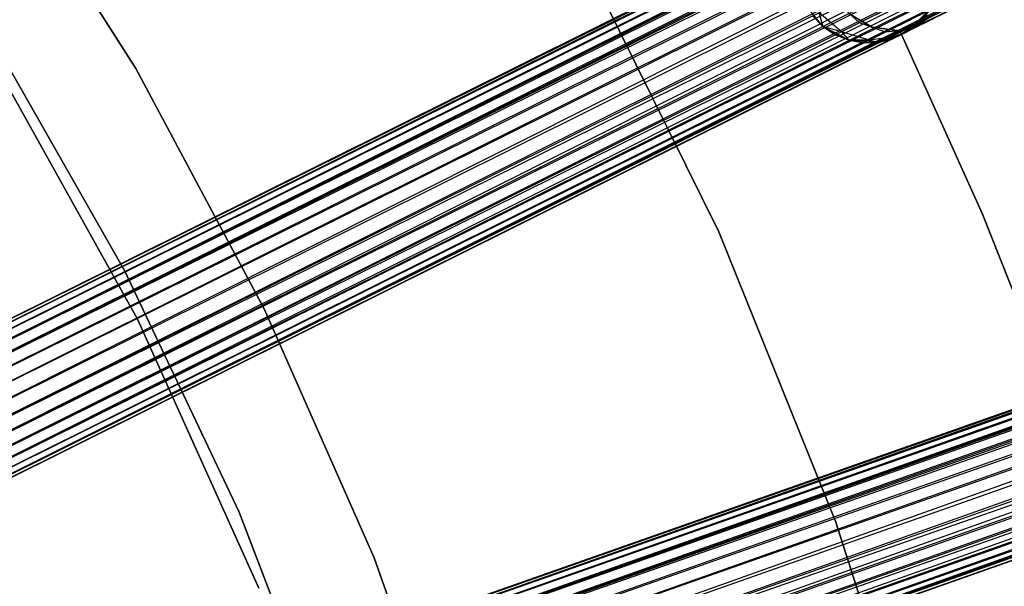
# Model space of a CAD drawing. Extents: x -189 to 189, y -189 to 189.
# Tile 497 of 591: x 42 to 56, y 18 to 26. Entities that reach past the tile are written whole.
import ezdxf

# ---------------------------------------------------------------- set-up
doc = ezdxf.new("R2010")
doc.units = 0
doc.header["$LTSCALE"] = 25.4
doc.layers.get('0').update_dxf_attribs({"linetype": 'CONTINUOUS'})

# ---------------------------------------------------------------- blocks, each defined once
blk = doc.blocks.new('CAMELEON-KENAI-C-12244_STL')
at = {"color": 0}
for p, q in [((150.385, 75.997, -9.395), (38.273, 20.172, -9.395)), ((150.385, 75.997, -9.395), (38.273, 20.172, -9.605)), ((150.385, 75.997, -9.395), (38.273, 20.172, -9.395)), ((150.385, 75.997, -9.395), (38.273, 20.172, -9.605)), ((150.385, 75.997, -9.395), (38.292, 20.133, -9.809)), ((150.385, 75.997, -9.395), (38.292, 20.133, -9.809)), ((150.404, 75.958, -9.809), (38.292, 20.133, -9.809)), ((150.404, 75.958, -9.809), (38.292, 20.133, -9.809)), ((150.404, 75.958, -9.809), (38.33, 20.057, -10)), ((150.404, 75.958, -9.809), (38.33, 20.057, -10)), ((150.404, 75.958, -9.809), (38.385, 19.947, -10.169)), ((150.404, 75.958, -9.809), (38.385, 19.947, -10.169)), ((150.442, 75.882, -9), (38.273, 20.172, -9.395)), ((150.442, 75.882, -9), (38.273, 20.172, -9.395)), ((150.442, 75.882, -9), (38.292, 20.133, -9.191)), ((150.442, 75.882, -9), (38.292, 20.133, -9.191)), ((38.33, 20.057, -9), (150.442, 75.882, -9)), ((38.33, 20.057, -9), (150.442, 75.882, -9)), ((38.385, 19.947, -8.831), (150.442, 75.882, -9)), ((38.385, 19.947, -8.831), (150.442, 75.882, -9)), ((150.497, 75.772, -10.169), (38.385, 19.947, -10.169)), ((150.497, 75.772, -10.169), (38.385, 19.947, -10.169)), ((150.497, 75.772, -10.169), (38.454, 19.808, -10.309)), ((150.497, 75.772, -10.169), (38.454, 19.808, -10.309)), ((38.385, 19.947, -8.831), (150.566, 75.633, -8.691)), ((38.385, 19.947, -8.831), (150.566, 75.633, -8.691)), ((38.454, 19.808, -8.691), (150.566, 75.633, -8.691)), ((38.454, 19.808, -8.691), (150.566, 75.633, -8.691)), ((150.647, 75.471, -10.414), (38.454, 19.808, -10.309)), ((150.647, 75.471, -10.414), (38.454, 19.808, -10.309)), ((150.647, 75.471, -10.414), (38.535, 19.646, -10.414)), ((150.647, 75.471, -10.414), (38.535, 19.646, -10.414)), ((38.623, 19.468, -10.478), (150.647, 75.471, -10.414)), ((38.623, 19.468, -10.478), (150.647, 75.471, -10.414)), ((38.716, 19.282, -10.5), (150.647, 75.471, -10.414)), ((38.716, 19.282, -10.5), (150.647, 75.471, -10.414)), ((38.454, 19.808, -8.691), (150.735, 75.293, -8.522)), ((38.454, 19.808, -8.691), (150.735, 75.293, -8.522)), ((38.535, 19.646, -8.586), (150.735, 75.293, -8.522)), ((38.535, 19.646, -8.586), (150.735, 75.293, -8.522)), ((150.735, 75.293, -8.522), (38.623, 19.468, -8.522)), ((150.735, 75.293, -8.522), (38.623, 19.468, -8.522)), ((38.716, 19.282, -8.5), (150.828, 75.107, -8.5)), ((38.716, 19.282, -8.5), (150.828, 75.107, -8.5)), ((38.716, 19.282, -10.5), (150.828, 75.107, -10.5)), ((38.716, 19.282, -10.5), (150.828, 75.107, -10.5)), ((38.809, 19.096, -10.478), (150.828, 75.107, -10.5)), ((38.809, 19.096, -10.478), (150.828, 75.107, -10.5)), ((38.897, 18.918, -10.414), (150.828, 75.107, -10.5)), ((38.897, 18.918, -10.414), (150.828, 75.107, -10.5)), ((38.809, 19.096, -8.522), (150.921, 74.921, -8.522)), ((38.809, 19.096, -8.522), (150.921, 74.921, -8.522)), ((151.009, 74.743, -10.414), (38.897, 18.918, -10.414)), ((151.009, 74.743, -10.414), (38.897, 18.918, -10.414)), ((151.009, 74.743, -10.414), (38.978, 18.756, -10.309)), ((151.009, 74.743, -10.414), (38.978, 18.756, -10.309)), ((151.009, 74.743, -10.414), (39.047, 18.617, -10.169)), ((151.009, 74.743, -10.414), (39.047, 18.617, -10.169)), ((38.809, 19.096, -8.522), (151.09, 74.581, -8.691)), ((38.809, 19.096, -8.522), (151.09, 74.581, -8.691)), ((38.897, 18.918, -8.586), (151.09, 74.581, -8.691)), ((38.897, 18.918, -8.586), (151.09, 74.581, -8.691)), ((151.09, 74.581, -8.691), (38.978, 18.756, -8.691)), ((151.09, 74.581, -8.691), (38.978, 18.756, -8.691)), ((151.159, 74.442, -10.169), (39.047, 18.617, -10.169)), ((151.159, 74.442, -10.169), (39.047, 18.617, -10.169)), ((151.159, 74.442, -10.169), (39.102, 18.507, -10)), ((151.159, 74.442, -10.169), (39.102, 18.507, -10)), ((151.159, 74.442, -10.169), (39.14, 18.43, -9.809)), ((151.159, 74.442, -10.169), (39.14, 18.43, -9.809)), ((38.978, 18.756, -8.691), (151.214, 74.332, -9)), ((38.978, 18.756, -8.691), (151.214, 74.332, -9)), ((39.047, 18.617, -8.831), (151.214, 74.332, -9)), ((39.047, 18.617, -8.831), (151.214, 74.332, -9)), ((151.214, 74.332, -9), (39.102, 18.507, -9)), ((151.214, 74.332, -9), (39.102, 18.507, -9)), ((151.214, 74.332, -9), (39.14, 18.43, -9.191)), ((151.214, 74.332, -9), (39.14, 18.43, -9.191)), ((151.252, 74.255, -9.809), (39.14, 18.43, -9.809)), ((151.252, 74.255, -9.809), (39.14, 18.43, -9.809)), ((151.271, 74.217, -9.395), (39.14, 18.43, -9.191)), ((151.271, 74.217, -9.395), (39.14, 18.43, -9.191)), ((151.252, 74.255, -9.809), (39.159, 18.392, -9.605)), ((151.252, 74.255, -9.809), (39.159, 18.392, -9.395)), ((151.252, 74.255, -9.809), (39.159, 18.392, -9.605)), ((151.252, 74.255, -9.809), (39.159, 18.392, -9.395)), ((151.271, 74.217, -9.395), (39.159, 18.392, -9.395)), ((151.271, 74.217, -9.395), (39.159, 18.392, -9.395)), ((158.585, 56.942, -9.395), (40.463, 15.318, -9.395)), ((158.585, 56.942, -9.395), (40.463, 15.318, -9.605)), ((158.585, 56.942, -9.395), (40.463, 15.318, -9.395)), ((158.585, 56.942, -9.395), (40.463, 15.318, -9.605)), ((158.585, 56.942, -9.395), (40.477, 15.277, -9.809)), ((158.585, 56.942, -9.395), (40.477, 15.277, -9.809)), ((158.599, 56.901, -9.809), (40.477, 15.277, -9.809)), ((158.599, 56.901, -9.809), (40.477, 15.277, -9.809)), ((158.599, 56.901, -9.809), (40.505, 15.197, -10)), ((158.599, 56.901, -9.809), (40.505, 15.197, -10)), ((158.599, 56.901, -9.809), (40.546, 15.081, -10.169)), ((158.599, 56.901, -9.809), (40.546, 15.081, -10.169)), ((158.627, 56.821, -9), (40.463, 15.318, -9.395)), ((158.627, 56.821, -9), (40.463, 15.318, -9.395)), ((158.627, 56.821, -9), (40.477, 15.277, -9.191)), ((158.627, 56.821, -9), (40.477, 15.277, -9.191)), ((40.505, 15.197, -9), (158.627, 56.821, -9)), ((40.505, 15.197, -9), (158.627, 56.821, -9)), ((40.546, 15.081, -8.831), (158.627, 56.821, -9)), ((40.546, 15.081, -8.831), (158.627, 56.821, -9)), ((158.668, 56.705, -10.169), (40.546, 15.081, -10.169)), ((158.668, 56.705, -10.169), (40.546, 15.081, -10.169)), ((158.668, 56.705, -10.169), (40.598, 14.934, -10.309)), ((158.668, 56.705, -10.169), (40.598, 14.934, -10.309)), ((40.546, 15.081, -8.831), (158.72, 56.559, -8.691)), ((40.546, 15.081, -8.831), (158.72, 56.559, -8.691)), ((40.598, 14.934, -8.691), (158.72, 56.559, -8.691)), ((40.598, 14.934, -8.691), (158.72, 56.559, -8.691)), ((158.78, 56.388, -10.414), (40.598, 14.934, -10.309)), ((158.78, 56.388, -10.414), (40.598, 14.934, -10.309)), ((158.78, 56.388, -10.414), (40.658, 14.763, -10.414)), ((158.78, 56.388, -10.414), (40.658, 14.763, -10.414)), ((40.724, 14.576, -10.478), (158.78, 56.388, -10.414)), ((40.724, 14.576, -10.478), (158.78, 56.388, -10.414)), ((40.793, 14.38, -10.5), (158.78, 56.388, -10.414)), ((40.793, 14.38, -10.5), (158.78, 56.388, -10.414)), ((40.598, 14.934, -8.691), (158.846, 56.2, -8.522)), ((40.598, 14.934, -8.691), (158.846, 56.2, -8.522)), ((40.658, 14.763, -8.586), (158.846, 56.2, -8.522)), ((40.658, 14.763, -8.586), (158.846, 56.2, -8.522)), ((158.846, 56.2, -8.522), (40.724, 14.576, -8.522)), ((158.846, 56.2, -8.522), (40.724, 14.576, -8.522)), ((40.793, 14.38, -8.5), (158.915, 56.004, -8.5)), ((40.793, 14.38, -8.5), (158.915, 56.004, -8.5)), ((40.793, 14.38, -10.5), (158.915, 56.004, -10.5)), ((40.793, 14.38, -10.5), (158.915, 56.004, -10.5)), ((40.862, 14.184, -10.478), (158.915, 56.004, -10.5)), ((40.862, 14.184, -10.478), (158.915, 56.004, -10.5)), ((40.928, 13.996, -10.414), (158.915, 56.004, -10.5)), ((40.928, 13.996, -10.414), (158.915, 56.004, -10.5)), ((40.862, 14.184, -8.522), (158.984, 55.808, -8.522)), ((40.862, 14.184, -8.522), (158.984, 55.808, -8.522)), ((159.05, 55.621, -10.414), (40.928, 13.996, -10.414)), ((159.05, 55.621, -10.414), (40.928, 13.996, -10.414)), ((159.05, 55.621, -10.414), (40.988, 13.825, -10.309)), ((159.05, 55.621, -10.414), (40.988, 13.825, -10.309)), ((159.05, 55.621, -10.414), (41.04, 13.679, -10.169)), ((159.05, 55.621, -10.414), (41.04, 13.679, -10.169)), ((40.862, 14.184, -8.522), (159.111, 55.45, -8.691)), ((40.862, 14.184, -8.522), (159.111, 55.45, -8.691)), ((40.928, 13.996, -8.586), (159.111, 55.45, -8.691)), ((40.928, 13.996, -8.586), (159.111, 55.45, -8.691)), ((159.111, 55.45, -8.691), (40.988, 13.825, -8.691)), ((159.111, 55.45, -8.691), (40.988, 13.825, -8.691)), ((159.162, 55.303, -10.169), (41.04, 13.679, -10.169)), ((159.162, 55.303, -10.169), (41.04, 13.679, -10.169)), ((159.162, 55.303, -10.169), (41.081, 13.563, -10)), ((159.162, 55.303, -10.169), (41.081, 13.563, -10)), ((159.162, 55.303, -10.169), (41.109, 13.483, -9.809)), ((159.162, 55.303, -10.169), (41.109, 13.483, -9.809)), ((40.988, 13.825, -8.691), (159.203, 55.188, -9)), ((40.988, 13.825, -8.691), (159.203, 55.188, -9)), ((41.04, 13.679, -8.831), (159.203, 55.188, -9)), ((41.04, 13.679, -8.831), (159.203, 55.188, -9)), ((159.203, 55.188, -9), (41.081, 13.563, -9)), ((159.203, 55.188, -9), (41.081, 13.563, -9)), ((159.203, 55.188, -9), (41.109, 13.483, -9.191)), ((159.203, 55.188, -9), (41.109, 13.483, -9.191)), ((159.231, 55.107, -9.809), (41.109, 13.483, -9.809)), ((159.231, 55.107, -9.809), (41.109, 13.483, -9.809)), ((159.246, 55.066, -9.395), (41.109, 13.483, -9.191)), ((159.246, 55.066, -9.395), (41.109, 13.483, -9.191)), ((159.231, 55.107, -9.809), (41.124, 13.442, -9.605)), ((159.231, 55.107, -9.809), (41.124, 13.442, -9.395)), ((159.231, 55.107, -9.809), (41.124, 13.442, -9.605)), ((159.231, 55.107, -9.809), (41.124, 13.442, -9.395)), ((159.246, 55.066, -9.395), (41.124, 13.442, -9.395)), ((159.246, 55.066, -9.395), (41.124, 13.442, -9.395)), ((41.861, 28.797, -167), (43.896, 25.589, -167)), ((43.896, 25.589, -160.5), (41.861, 28.797, -160.5)), ((41.861, 28.797, -167), (43.896, 25.589, -167)), ((43.896, 25.589, -160.5), (41.861, 28.797, -160.5)), ((52.028, 23.311, -167), (50.091, 27.224, -167)), ((50.091, 27.224, -165), (52.028, 23.311, -165)), ((50.091, 27.224, -165), (52.028, 23.311, -165)), ((52.028, 23.311, -167), (50.091, 27.224, -167)), ((53.476, 26.177, -167), (53.218, 26.503, -167)), ((53.476, 26.177, -167), (53.218, 26.503, -167)), ((53.988, 26.229, -160.095), (53.687, 26.504, -160.011)), ((53.988, 26.229, -160.095), (53.687, 26.504, -160.011)), ((55.084, 26.602, -161.156), (54.865, 26.261, -161.062)), ((55.084, 26.602, -161.156), (54.865, 26.261, -161.062)), ((53.736, 26.104, -160.773), (53.421, 26.372, -160.729)), ((53.421, 26.372, -160.729), (53.476, 26.177, -161.5)), ((53.421, 26.372, -160.729), (53.476, 26.177, -161.5)), ((53.736, 26.104, -160.773), (53.421, 26.372, -160.729)), ((54.387, 26.428, -159.514), (53.988, 26.229, -160.095)), ((54.387, 26.428, -159.514), (53.988, 26.229, -160.095)), ((54.947, 26.396, -167), (54.65, 26.105, -167)), ((54.947, 26.396, -167), (54.65, 26.105, -167)), ((54.813, 26.235, -161.5), (54.947, 26.396, -161.5)), ((54.947, 26.396, -167), (54.813, 26.235, -161.5)), ((54.813, 26.235, -161.5), (54.947, 26.396, -161.5)), ((54.947, 26.396, -167), (54.813, 26.235, -161.5)), ((54.865, 26.261, -161.062), (54.947, 26.396, -161.5)), ((54.865, 26.261, -161.062), (54.947, 26.396, -161.5)), ((53.33, 26.326, -161.5), (53.476, 26.177, -161.5)), ((53.476, 26.177, -167), (53.33, 26.326, -161.5)), ((53.33, 26.326, -161.5), (53.476, 26.177, -161.5)), ((53.476, 26.177, -167), (53.33, 26.326, -161.5)), ((53.988, 26.229, -160.095), (53.736, 26.104, -160.773)), ((53.988, 26.229, -160.095), (53.736, 26.104, -160.773)), ((53.828, 26.361, -165), (54.164, 26.167, -165)), ((54.164, 26.167, -167), (53.828, 26.361, -167)), ((54.164, 26.167, -167), (53.828, 26.361, -167)), ((53.828, 26.361, -165), (54.164, 26.167, -165)), ((54.351, 26.1, -160.25), (53.988, 26.229, -160.095)), ((54.351, 26.1, -160.25), (53.988, 26.229, -160.095)), ((54.707, 26.277, -159.732), (54.351, 26.1, -160.25)), ((54.707, 26.277, -159.732), (54.351, 26.1, -160.25)), ((54.865, 26.261, -161.062), (54.527, 26.044, -160.955)), ((54.865, 26.261, -161.062), (54.527, 26.044, -160.955)), ((54.865, 26.261, -161.062), (54.65, 26.105, -161.5)), ((54.865, 26.261, -161.062), (54.65, 26.105, -161.5)), ((54.65, 26.105, -161.5), (54.813, 26.235, -161.5)), ((54.813, 26.235, -161.5), (54.65, 26.105, -167)), ((54.813, 26.235, -161.5), (54.65, 26.105, -167)), ((54.65, 26.105, -161.5), (54.813, 26.235, -161.5)), ((55.016, 26.336, -160.655), (54.715, 26.137, -160.448)), ((55.016, 26.336, -160.655), (54.715, 26.137, -160.448)), ((55.014, 26.286, -160.012), (54.715, 26.137, -160.448)), ((55.014, 26.286, -160.012), (54.715, 26.137, -160.448)), ((54.865, 26.261, -161.062), (54.813, 26.235, -161.5)), ((54.865, 26.261, -161.062), (54.813, 26.235, -161.5)), ((55.016, 26.336, -160.655), (54.865, 26.261, -161.062)), ((55.016, 26.336, -160.655), (54.865, 26.261, -161.062)), ((53.845, 25.985, -167), (53.476, 26.177, -167)), ((53.736, 26.104, -160.773), (53.476, 26.177, -161.5)), ((53.476, 26.177, -161.5), (53.651, 26.062, -161.5)), ((53.736, 26.104, -160.773), (53.476, 26.177, -161.5)), ((53.651, 26.062, -161.5), (53.476, 26.177, -167)), ((53.845, 25.985, -167), (53.476, 26.177, -167)), ((53.651, 26.062, -161.5), (53.476, 26.177, -167)), ((53.476, 26.177, -161.5), (53.651, 26.062, -161.5)), ((53.476, 26.177, -161.5), (53.476, 26.177, -167)), ((53.476, 26.177, -161.5), (53.476, 26.177, -167)), ((53.736, 26.104, -160.773), (53.651, 26.062, -161.5)), ((53.736, 26.104, -160.773), (53.651, 26.062, -161.5)), ((54.128, 25.988, -160.853), (53.736, 26.104, -160.773)), ((53.736, 26.104, -160.773), (53.845, 25.985, -161.5)), ((53.736, 26.104, -160.773), (53.845, 25.985, -161.5)), ((54.128, 25.988, -160.853), (53.736, 26.104, -160.773)), ((54.351, 26.1, -160.25), (54.128, 25.988, -160.853)), ((54.351, 26.1, -160.25), (54.128, 25.988, -160.853)), ((54.164, 26.167, -165), (54.164, 26.167, -167)), ((54.164, 26.167, -165), (54.164, 26.167, -167)), ((54.164, 26.167, -165), (54.548, 26.116, -165)), ((54.548, 26.116, -167), (54.164, 26.167, -167)), ((54.548, 26.116, -167), (54.164, 26.167, -167)), ((54.164, 26.167, -165), (54.548, 26.116, -165)), ((54.65, 26.105, -167), (54.26, 25.959, -167)), ((54.65, 26.105, -167), (54.26, 25.959, -167)), ((54.715, 26.137, -160.448), (54.351, 26.1, -160.25)), ((54.715, 26.137, -160.448), (54.351, 26.1, -160.25)), ((54.65, 26.105, -167), (54.463, 26.012, -161.5)), ((54.65, 26.105, -167), (54.463, 26.012, -161.5)), ((54.715, 26.137, -160.448), (54.527, 26.044, -160.955)), ((54.715, 26.137, -160.448), (54.527, 26.044, -160.955)), ((54.527, 26.044, -160.955), (54.65, 26.105, -161.5)), ((54.527, 26.044, -160.955), (54.65, 26.105, -161.5)), ((54.548, 26.116, -165), (54.548, 26.116, -167)), ((54.548, 26.116, -165), (55.701, 23.56, -165)), ((55.701, 23.56, -167), (54.548, 26.116, -167)), ((54.548, 26.116, -165), (54.548, 26.116, -167)), ((55.701, 23.56, -167), (54.548, 26.116, -167)), ((54.548, 26.116, -165), (55.701, 23.56, -165)), ((54.65, 26.105, -161.5), (54.65, 26.105, -167)), ((54.65, 26.105, -161.5), (54.65, 26.105, -167)), ((43.738, 22.772, -167), (41.89, 26.013, -167)), ((41.89, 26.013, -160.5), (43.738, 22.772, -160.5)), ((41.89, 26.013, -160.5), (43.738, 22.772, -160.5)), ((43.738, 22.772, -167), (41.89, 26.013, -167)), ((53.651, 26.062, -161.5), (53.845, 25.985, -161.5)), ((53.845, 25.985, -167), (53.651, 26.062, -161.5)), ((53.651, 26.062, -161.5), (53.845, 25.985, -161.5)), ((53.845, 25.985, -167), (53.651, 26.062, -161.5)), ((54.128, 25.988, -160.853), (53.845, 25.985, -161.5)), ((54.128, 25.988, -160.853), (53.845, 25.985, -161.5)), ((54.26, 25.959, -167), (53.845, 25.985, -167)), ((53.845, 25.985, -161.5), (54.051, 25.95, -161.5)), ((54.051, 25.95, -161.5), (53.845, 25.985, -167)), ((54.26, 25.959, -167), (53.845, 25.985, -167)), ((54.051, 25.95, -161.5), (53.845, 25.985, -167)), ((53.845, 25.985, -161.5), (54.051, 25.95, -161.5)), ((53.845, 25.985, -161.5), (53.845, 25.985, -167)), ((53.845, 25.985, -161.5), (53.845, 25.985, -167)), ((54.128, 25.988, -160.853), (54.051, 25.95, -161.5)), ((54.128, 25.988, -160.853), (54.051, 25.95, -161.5)), ((54.051, 25.95, -161.5), (54.26, 25.959, -161.5)), ((54.26, 25.959, -167), (54.051, 25.95, -161.5)), ((54.051, 25.95, -161.5), (54.26, 25.959, -161.5)), ((54.26, 25.959, -167), (54.051, 25.95, -161.5)), ((54.527, 26.044, -160.955), (54.128, 25.988, -160.853)), ((54.527, 26.044, -160.955), (54.128, 25.988, -160.853)), ((54.128, 25.988, -160.853), (54.26, 25.959, -161.5)), ((54.128, 25.988, -160.853), (54.26, 25.959, -161.5)), ((54.527, 26.044, -160.955), (54.26, 25.959, -161.5)), ((54.527, 26.044, -160.955), (54.26, 25.959, -161.5)), ((54.26, 25.959, -161.5), (54.463, 26.012, -161.5)), ((54.463, 26.012, -161.5), (54.26, 25.959, -167)), ((54.463, 26.012, -161.5), (54.26, 25.959, -167)), ((54.26, 25.959, -161.5), (54.463, 26.012, -161.5)), ((54.26, 25.959, -161.5), (54.26, 25.959, -167)), ((54.26, 25.959, -161.5), (54.26, 25.959, -167)), ((54.527, 26.044, -160.955), (54.463, 26.012, -161.5)), ((54.527, 26.044, -160.955), (54.463, 26.012, -161.5)), ((41.914, 25.688, -167), (43.917, 22.092, -167)), ((43.917, 22.092, -168), (41.914, 25.688, -168)), ((43.917, 22.092, -168), (41.914, 25.688, -168)), ((41.914, 25.688, -167), (43.917, 22.092, -167)), ((43.896, 25.589, -167), (45.686, 22.238, -167)), ((45.686, 22.238, -160.5), (43.896, 25.589, -160.5)), ((43.896, 25.589, -167), (45.686, 22.238, -167)), ((43.896, 25.589, -167), (43.896, 25.589, -160.5)), ((45.686, 22.238, -160.5), (43.896, 25.589, -160.5)), ((43.896, 25.589, -167), (43.896, 25.589, -160.5)), ((55.701, 23.56, -165), (55.701, 23.56, -167)), ((55.701, 23.56, -165), (56.733, 20.953, -165)), ((56.733, 20.953, -167), (55.701, 23.56, -167)), ((55.701, 23.56, -165), (55.701, 23.56, -167)), ((56.733, 20.953, -167), (55.701, 23.56, -167)), ((55.701, 23.56, -165), (56.733, 20.953, -165)), ((53.66, 19.261, -167), (52.028, 23.311, -167)), ((52.028, 23.311, -165), (53.66, 19.261, -165)), ((52.028, 23.311, -165), (53.66, 19.261, -165)), ((52.028, 23.311, -165), (52.028, 23.311, -167)), ((53.66, 19.261, -167), (52.028, 23.311, -167)), ((52.028, 23.311, -165), (52.028, 23.311, -167)), ((45.335, 19.4, -167), (43.738, 22.772, -167)), ((43.738, 22.772, -160.5), (45.335, 19.4, -160.5)), ((43.738, 22.772, -160.5), (45.335, 19.4, -160.5)), ((43.738, 22.772, -160.5), (43.738, 22.772, -167)), ((45.335, 19.4, -167), (43.738, 22.772, -167)), ((43.738, 22.772, -160.5), (43.738, 22.772, -167)), ((45.686, 22.238, -167), (47.221, 18.763, -167)), ((47.221, 18.763, -160.5), (45.686, 22.238, -160.5)), ((45.686, 22.238, -167), (47.221, 18.763, -167)), ((45.686, 22.238, -167), (45.686, 22.238, -160.5)), ((47.221, 18.763, -160.5), (45.686, 22.238, -160.5)), ((45.686, 22.238, -167), (45.686, 22.238, -160.5)), ((43.917, 22.092, -167), (45.613, 18.341, -167)), ((45.613, 18.341, -168), (43.917, 22.092, -168)), ((43.917, 22.092, -168), (43.917, 22.092, -167)), ((43.917, 22.092, -168), (43.917, 22.092, -167)), ((45.613, 18.341, -168), (43.917, 22.092, -168)), ((43.917, 22.092, -167), (45.613, 18.341, -167)), ((46.673, 15.917, -167), (45.335, 19.4, -167)), ((45.335, 19.4, -160.5), (46.673, 15.917, -160.5)), ((45.335, 19.4, -160.5), (46.673, 15.917, -160.5)), ((45.335, 19.4, -160.5), (45.335, 19.4, -167)), ((46.673, 15.917, -167), (45.335, 19.4, -167)), ((45.335, 19.4, -160.5), (45.335, 19.4, -167)), ((54.978, 15.098, -167), (53.66, 19.261, -167)), ((53.66, 19.261, -165), (54.978, 15.098, -165)), ((53.66, 19.261, -165), (54.978, 15.098, -165)), ((53.66, 19.261, -165), (53.66, 19.261, -167)), ((54.978, 15.098, -167), (53.66, 19.261, -167)), ((53.66, 19.261, -165), (53.66, 19.261, -167)), ((47.221, 18.763, -167), (48.491, 15.183, -167)), ((48.491, 15.183, -160.5), (47.221, 18.763, -160.5)), ((47.221, 18.763, -167), (48.491, 15.183, -167)), ((47.221, 18.763, -167), (47.221, 18.763, -160.5)), ((48.491, 15.183, -160.5), (47.221, 18.763, -160.5)), ((47.221, 18.763, -167), (47.221, 18.763, -160.5))]:
    blk.add_line(p, q, dxfattribs=at)

msp = doc.modelspace()

# ---------------------------------------------------------------- block references
at = {"color": 0}
msp.add_blockref('CAMELEON-KENAI-C-12244_STL', (0, 0), dxfattribs=at)

doc.saveas('drawing.dxf')
